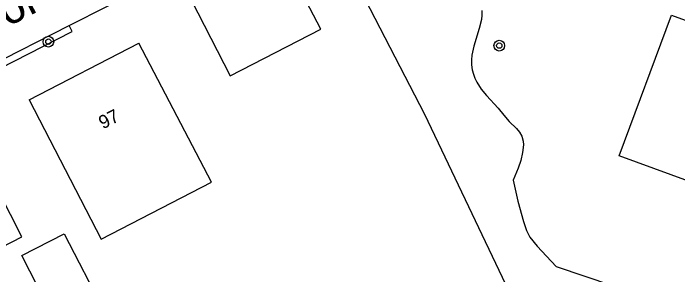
# Model space of a CAD drawing. Extents: x 137999 to 141000, y 397500 to 400501.
# Drawn here: x 138399.07 to 138448.7, y 400392.85 to 400412.35 of the extents above; entities that cross this region are included whole.
import ezdxf

# ---------------------------------------------------------------- set-up
doc = ezdxf.new("R2010")
doc.units = 0
for name, color, linetype in [('gg-afsc-hekwerk', 7, 'Continuous'), ('gg-anno-huisnummerreeks BGT', 7, 'Continuous'), ('gg-anno-openbare ruimte label', 7, 'Continuous'), ('gg-bbg-gedigitaliseerde bebouwing', 7, 'Continuous'), ('gg-bbg-gedigitaliseerde bijgebouw', 7, 'Continuous'), ('gg-bbg-hoofdgebouw', 7, 'Continuous'), ('gg-knt-verharding', 7, 'Continuous'), ('gt-grn-groengrens', 7, 'Continuous'), ('gt-symb-boom', 7, 'Continuous')]:
    doc.layers.add(name, color=color, linetype=linetype)

# ---------------------------------------------------------------- blocks, each defined once
blk = doc.blocks.new('gt0-BOOM')
at = {"layer": 'gt-symb-boom'}
for radius in [0.4, 0.2]:
    blk.add_circle((0, 0), radius, dxfattribs=at)

msp = doc.modelspace()

# ---------------------------------------------------------------- linework, layer by layer
at = {"layer": 'gg-afsc-hekwerk'}
msp.add_lwpolyline([(138418.3, 400426.999), (138429.779, 400404.82), (138442.912, 400377.331)], dxfattribs=at)
at = {"layer": 'gg-bbg-gedigitaliseerde bebouwing'}
for points in [[(138400.25, 400405.9), (138405.63, 400395.5), (138413.87, 400399.74), (138408.45, 400410.12)], [(138393.388, 400394.646), (138395.8, 400395.89), (138396.7, 400394.14), (138399.7, 400395.68), (138394.57, 400405.71)]]:
    msp.add_lwpolyline(points, dxfattribs=at)
at = {"layer": 'gg-bbg-gedigitaliseerde bijgebouw'}
msp.add_lwpolyline([(138402.719, 400388.4), (138399.7, 400394.27), (138402.87, 400395.89), (138405.835, 400390.189)], dxfattribs=at)
at = {"layer": 'gg-bbg-hoofdgebouw'}
msp.add_line((138400.25, 400405.9), (138408.45, 400410.12), dxfattribs=at)
for points in [[(138422.033, 400411.16), (138420.113, 400414.907), (138421.813, 400415.778), (138416.495, 400426.074)], [(138410.71, 400423.11), (138413.09, 400418.48), (138410.43, 400417.12), (138415.26, 400407.69), (138422.033, 400411.16)]]:
    msp.add_lwpolyline(points, dxfattribs=at)
at = {"layer": 'gg-knt-verharding'}
for points in [[(138403.237, 400411.432), (138408.97, 400414.35), (138405.709, 400420.669)], [(138448.236, 400412.213), (138458.568, 400408.463), (138454.679, 400397.93), (138444.333, 400401.706), (138448.236, 400412.213)], [(138395.827, 400410.989), (138397.18, 400408.35), (138403.237, 400411.432)]]:
    msp.add_lwpolyline(points, dxfattribs=at)
at = {"layer": 'gt-grn-groengrens'}
for points in [[(138434.079, 400412.558), (138434.076, 400412.217), (138434.037, 400411.882), (138433.881, 400411.22), (138433.464, 400409.899), (138433.321, 400409.217), (138433.292, 400408.867), (138433.3, 400408.507), (138433.354, 400408.138), (138433.441, 400407.806), (138433.555, 400407.5), (138433.694, 400407.217), (138434.03, 400406.702), (138434.425, 400406.228), (138435.296, 400405.279), (138435.722, 400404.74), (138436.113, 400404.289), (138436.65, 400403.766), (138436.88, 400403.49), (138437.055, 400403.176), (138437.156, 400402.804), (138437.174, 400402.538), (138437.117, 400401.959), (138436.974, 400401.361), (138436.787, 400400.801), (138436.398, 400399.893), (138436.765, 400398.342), (138437.186, 400396.825), (138437.416, 400396.139), (138437.667, 400395.652), (138438.213, 400394.978), (138438.893, 400394.222), (138439.625, 400393.467), (138443.838, 400392.034)], [(138395.384, 400410.758), (138396.962, 400407.678), (138403.464, 400410.987), (138403.237, 400411.432)]]:
    msp.add_lwpolyline(points, dxfattribs=at)

# ---------------------------------------------------------------- block references
at = {"layer": 'gt-symb-boom'}
for p in [(138401.692, 400410.234), (138435.374, 400409.937)]:
    msp.add_blockref('gt0-BOOM', p, dxfattribs=at)

# ---------------------------------------------------------------- texts
at = {"layer": 'gg-anno-huisnummerreeks BGT'}
msp.add_text('97', height=1, rotation=27.3, dxfattribs=at).set_placement((138405.771, 400403.68))
at = {"layer": 'gg-anno-openbare ruimte label'}
msp.add_text('Torenakker', height=2.5, rotation=27.1, dxfattribs=at).set_placement((138396.822, 400410.384))

doc.saveas('drawing.dxf')
